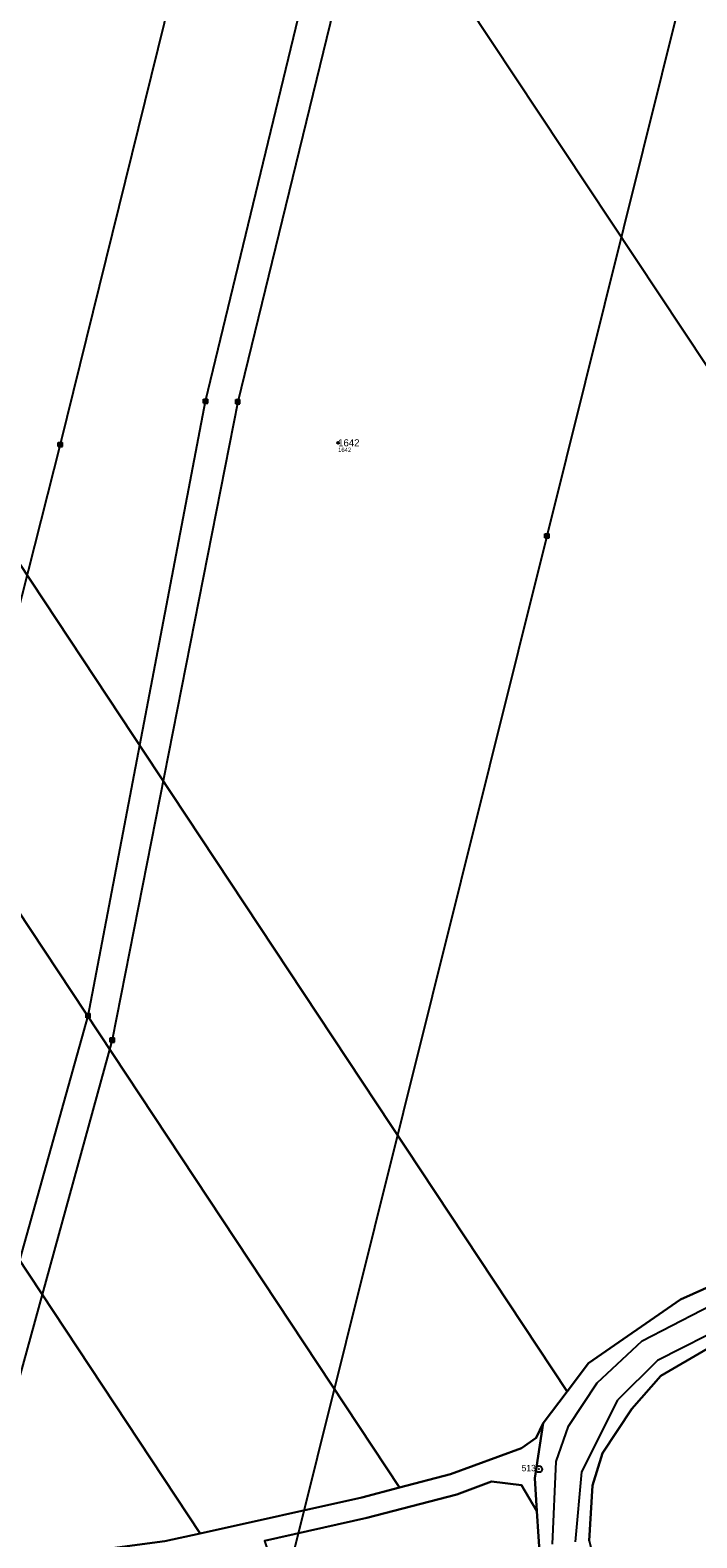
# Model space of a CAD drawing. Extents: x -770088 to -765625, y -1057899 to -1053934.
# Drawn here: x -769220.6 to -769062.7, y -1056157.2 to -1055799.7 of the extents above; entities that cross this region are included whole.
import ezdxf

# ---------------------------------------------------------------- set-up
doc = ezdxf.new("R2010")
doc.units = 0
for name, color, linetype in [('Definiční body', 7, 'Continuous'), ('Hranice parcel', 7, 'Continuous'), ('Parcelní čísla', 7, 'Continuous'), ('Polygon parcely', 7, 'Continuous'), ('Poz předměty', 7, 'Continuous'), ('Vnitřní kresba', 7, 'Continuous'), ('Značky bodu BP', 7, 'Continuous')]:
    doc.layers.add(name, color=color, linetype=linetype)

msp = doc.modelspace()

# ---------------------------------------------------------------- linework, layer by layer
at = {"layer": 'Definiční body'}
msp.add_circle((-769147.62, -1055897.53), 0.25, dxfattribs=at)
at = {"layer": 'Hranice parcel'}
msp.add_line((-769099.06, -1056129.97), (-769093.4, -1056122.46), dxfattribs=at)
for points in [[(-769093.4, -1056122.46), (-769187.06, -1055980.71), (-769280.71, -1055838.93), (-769374.36, -1055697.19), (-769468.01, -1055555.43)], [(-769133.06, -1056145.24), (-769223.56, -1056008.27), (-769314.05, -1055871.29), (-769399.56, -1055741.86), (-769485.07, -1055612.43)], [(-769037.43, -1055913.73), (-769094.32, -1055827.96), (-769151.2, -1055742.18)], [(-769432.28, -1055774.69), (-769348.28, -1055901.83), (-769264.29, -1056028.97), (-769180.29, -1056156.11)], [(-769093.4, -1056122.46), (-769088.32, -1056115.74), (-769066.49, -1056100.69), (-769044.66, -1056090.83), (-769040.63, -1056089.29)], [(-769002.75, -1056094.62), (-769039.02, -1056105.68), (-769060.21, -1056112.32), (-769071.18, -1056118.77), (-769078.04, -1056126.58), (-769085.03, -1056137.06), (-769087.33, -1056144.79), (-769088.16, -1056157.89), (-769085.97, -1056166.68), (-769082.05, -1056188.87)], [(-769099.06, -1056129.97), (-769100.72, -1056133.45), (-769104.15, -1056135.89), (-769121.02, -1056142.09), (-769133.06, -1056145.24)], [(-769100.53, -1056150.84), (-769101.03, -1056143), (-769099.06, -1056129.97)], [(-769133.06, -1056145.24), (-769141.99, -1056147.57), (-769180.29, -1056156.11)], [(-769165.1, -1056157.85), (-769140.81, -1056152.43), (-769119.52, -1056146.87), (-769111.27, -1056143.84), (-769104.15, -1056144.65), (-769100.53, -1056150.84)], [(-769100.83, -1056346.22), (-769093.32, -1056329.85), (-769084.63, -1056299.11), (-769082.56, -1056265.87), (-769090.1, -1056227.97), (-769099.37, -1056168.89), (-769100.53, -1056150.84)], [(-769180.29, -1056156.11), (-769188.68, -1056157.98), (-769217.17, -1056161.73), (-769241.05, -1056162.59), (-769257.19, -1056165.25), (-769281.36, -1056174.09), (-769303.57, -1056181.32)]]:
    msp.add_lwpolyline(points, dxfattribs=at)
at = {"layer": 'Polygon parcely'}
for points in [[(-769093.4, -1056122.46), (-769187.06, -1055980.71), (-769280.71, -1055838.93), (-769374.36, -1055697.19), (-769468.01, -1055555.43), (-769471.79, -1055566.39), (-769478.88, -1055589.45), (-769485.07, -1055612.43), (-769399.56, -1055741.86), (-769314.05, -1055871.29), (-769223.56, -1056008.27), (-769133.06, -1056145.24), (-769121.02, -1056142.09), (-769104.15, -1056135.89), (-769100.72, -1056133.45), (-769099.06, -1056129.97)], [(-769180.29, -1056156.11), (-769141.99, -1056147.57), (-769133.06, -1056145.24), (-769223.56, -1056008.27), (-769314.05, -1055871.29), (-769399.56, -1055741.86), (-769485.07, -1055612.43), (-769486.75, -1055618.67), (-769496.62, -1055657.67), (-769498.9, -1055665.01), (-769500.56, -1055671.34), (-769432.28, -1055774.69), (-769348.28, -1055901.83), (-769264.29, -1056028.97)], [(-768862.84, -1055997.45), (-768852.03, -1055983.5), (-768918.21, -1055883.67), (-769005.59, -1055751.92), (-769041.59, -1055756.97), (-769065.99, -1055744.63), (-769078.87, -1055730.19), (-769083.48, -1055727.64), (-769088.45, -1055712.56), (-769117.2, -1055730.74), (-769142.07, -1055734.45), (-769151.2, -1055742.18), (-769094.32, -1055827.96), (-769037.43, -1055913.73), (-769012.25, -1055897.04), (-768923.96, -1056030.32), (-768910.48, -1056022.79), (-768883.46, -1056011.27), (-768872.7, -1056004.05)], [(-769479.89, -1055806.18), (-769529.88, -1055839.24), (-769455, -1055952.43), (-769379.28, -1056066.87), (-769303.57, -1056181.32), (-769281.36, -1056174.09), (-769257.19, -1056165.25), (-769241.05, -1056162.59), (-769217.17, -1056161.73), (-769188.68, -1056157.98), (-769180.29, -1056156.11), (-769264.29, -1056028.97), (-769348.28, -1055901.83), (-769432.28, -1055774.69)], [(-769085.97, -1056166.68), (-769082.05, -1056188.87), (-769025.61, -1056171.62), (-769018, -1056131.44), (-769002.37, -1056104.31), (-769004.59, -1056101.33), (-769002.75, -1056094.62), (-769039.02, -1056105.68), (-769060.21, -1056112.32), (-769071.18, -1056118.77), (-769078.04, -1056126.58), (-769085.03, -1056137.06), (-769087.33, -1056144.79), (-769088.16, -1056157.89)], [(-769082.56, -1056265.87), (-769090.1, -1056227.97), (-769099.37, -1056168.89), (-769100.53, -1056150.84), (-769104.15, -1056144.65), (-769111.27, -1056143.84), (-769119.52, -1056146.87), (-769140.81, -1056152.43), (-769165.1, -1056157.85), (-769100.83, -1056346.22), (-769093.32, -1056329.85), (-769084.63, -1056299.11)]]:
    msp.add_lwpolyline(points, close=True, dxfattribs=at)
for points in [[(-769280.71, -1055838.93), (-769187.06, -1055980.71), (-769093.4, -1056122.46), (-769088.32, -1056115.74), (-769066.49, -1056100.69), (-769044.66, -1056090.83), (-769040.63, -1056089.29), (-769058.18, -1056060.83), (-768974.23, -1056009.05), (-769037.43, -1055913.73), (-769094.32, -1055827.96), (-769151.2, -1055742.18), (-769163.18, -1055752.33), (-769172.92, -1055754.09), (-769209.55, -1055776.02), (-769235.31, -1055797.57)], [(-769088.16, -1056157.89), (-769087.33, -1056144.79), (-769085.03, -1056137.06), (-769078.04, -1056126.58), (-769071.18, -1056118.77), (-769060.21, -1056112.32), (-769039.02, -1056105.68), (-769002.75, -1056094.62), (-768977.21, -1056083.93), (-768966.27, -1056075.23), (-768941.73, -1056060.65), (-768916.82, -1056044.09), (-768902.44, -1056041.9), (-768897.84, -1056043.47), (-768886.94, -1056041.9), (-768862.24, -1056034.9), (-768825.9, -1056011.03), (-768775.97, -1055978.81), (-768763.11, -1055969.65), (-768746.47, -1055954.72)], [(-768840.19, -1056001.66), (-768870.32, -1056020.65), (-768892.46, -1056030), (-768910.48, -1056022.79), (-768923.96, -1056030.32), (-768927.85, -1056032.49), (-768948.05, -1056048.51), (-768951.64, -1056051.36), (-768975.04, -1056064.23), (-769040.63, -1056089.29), (-769044.66, -1056090.83), (-769066.49, -1056100.69), (-769088.32, -1056115.74), (-769093.4, -1056122.46), (-769099.06, -1056129.97), (-769101.03, -1056143), (-769100.53, -1056150.84), (-769099.37, -1056168.89)], [(-769165.1, -1056157.85), (-769140.81, -1056152.43), (-769119.52, -1056146.87), (-769111.27, -1056143.84), (-769104.15, -1056144.65), (-769100.53, -1056150.84), (-769101.03, -1056143), (-769099.06, -1056129.97), (-769100.72, -1056133.45), (-769104.15, -1056135.89), (-769121.02, -1056142.09), (-769133.06, -1056145.24), (-769141.99, -1056147.57), (-769180.29, -1056156.11), (-769188.68, -1056157.98)]]:
    msp.add_lwpolyline(points, dxfattribs=at)
at = {"layer": 'Poz předměty'}
for p, q in [((-769098.14, -1055919.58), (-769012.24, -1055574.26)), ((-769179.01, -1055887.65), (-769142.07, -1055734.45)), ((-769133.9, -1055733.92), (-769171.39, -1055887.78)), ((-769179.39, -1055759.81), (-769213.45, -1055897.94)), ((-769206.84, -1056033.38), (-769179.01, -1055887.65)), ((-769171.39, -1055887.78), (-769201.13, -1056039.12)), ((-769179.51, -1055887.15), (-769178.51, -1055887.15)), ((-769179.51, -1055888.15), (-769179.51, -1055887.15)), ((-769179.51, -1055887.35), (-769178.51, -1055887.35)), ((-769179.51, -1055887.55), (-769178.51, -1055887.55)), ((-769179.51, -1055887.75), (-769178.51, -1055887.75)), ((-769179.51, -1055887.95), (-769178.51, -1055887.95)), ((-769179.51, -1055888.15), (-769178.51, -1055888.15)), ((-769179.31, -1055888.15), (-769179.31, -1055887.15)), ((-769179.11, -1055888.15), (-769179.11, -1055887.15)), ((-769178.91, -1055888.15), (-769178.91, -1055887.15)), ((-769178.71, -1055888.15), (-769178.71, -1055887.15)), ((-769178.51, -1055888.15), (-769178.51, -1055887.15)), ((-769171.89, -1055887.28), (-769170.89, -1055887.28)), ((-769171.89, -1055888.28), (-769171.89, -1055887.28)), ((-769171.89, -1055887.48), (-769170.89, -1055887.48)), ((-769171.89, -1055887.68), (-769170.89, -1055887.68)), ((-769171.89, -1055887.88), (-769170.89, -1055887.88)), ((-769171.89, -1055888.08), (-769170.89, -1055888.08)), ((-769171.89, -1055888.28), (-769170.89, -1055888.28)), ((-769171.69, -1055888.28), (-769171.69, -1055887.28)), ((-769171.49, -1055888.28), (-769171.49, -1055887.28)), ((-769171.29, -1055888.28), (-769171.29, -1055887.28)), ((-769171.09, -1055888.28), (-769171.09, -1055887.28)), ((-769170.89, -1055888.28), (-769170.89, -1055887.28)), ((-769213.45, -1055897.94), (-769257.25, -1056070.26)), ((-769213.95, -1055897.44), (-769212.95, -1055897.44)), ((-769213.95, -1055898.44), (-769213.95, -1055897.44)), ((-769213.95, -1055897.64), (-769212.95, -1055897.64)), ((-769213.95, -1055897.84), (-769212.95, -1055897.84)), ((-769213.95, -1055898.04), (-769212.95, -1055898.04)), ((-769213.95, -1055898.24), (-769212.95, -1055898.24)), ((-769213.95, -1055898.44), (-769212.95, -1055898.44)), ((-769213.75, -1055898.44), (-769213.75, -1055897.44)), ((-769213.55, -1055898.44), (-769213.55, -1055897.44)), ((-769213.35, -1055898.44), (-769213.35, -1055897.44)), ((-769213.15, -1055898.44), (-769213.15, -1055897.44)), ((-769212.95, -1055898.44), (-769212.95, -1055897.44)), ((-769195.68, -1056311.17), (-769098.14, -1055919.58)), ((-769098.64, -1055919.08), (-769097.64, -1055919.08)), ((-769098.64, -1055920.08), (-769098.64, -1055919.08)), ((-769098.64, -1055919.28), (-769097.64, -1055919.28)), ((-769098.64, -1055919.48), (-769097.64, -1055919.48)), ((-769098.64, -1055919.68), (-769097.64, -1055919.68)), ((-769098.64, -1055919.88), (-769097.64, -1055919.88)), ((-769098.64, -1055920.08), (-769097.64, -1055920.08)), ((-769098.44, -1055920.08), (-769098.44, -1055919.08)), ((-769098.24, -1055920.08), (-769098.24, -1055919.08)), ((-769098.04, -1055920.08), (-769098.04, -1055919.08)), ((-769097.84, -1055920.08), (-769097.84, -1055919.08)), ((-769097.64, -1055920.08), (-769097.64, -1055919.08)), ((-769274.43, -1056274.9), (-769206.84, -1056033.38)), ((-769207.34, -1056032.88), (-769206.34, -1056032.88)), ((-769207.34, -1056033.88), (-769207.34, -1056032.88)), ((-769207.34, -1056033.08), (-769206.34, -1056033.08)), ((-769207.34, -1056033.28), (-769206.34, -1056033.28)), ((-769207.34, -1056033.48), (-769206.34, -1056033.48)), ((-769207.34, -1056033.68), (-769206.34, -1056033.68)), ((-769207.34, -1056033.88), (-769206.34, -1056033.88)), ((-769207.14, -1056033.88), (-769207.14, -1056032.88)), ((-769206.94, -1056033.88), (-769206.94, -1056032.88)), ((-769206.74, -1056033.88), (-769206.74, -1056032.88)), ((-769206.54, -1056033.88), (-769206.54, -1056032.88)), ((-769206.34, -1056033.88), (-769206.34, -1056032.88)), ((-769201.13, -1056039.12), (-769268.48, -1056283.74)), ((-769201.63, -1056038.62), (-769200.63, -1056038.62)), ((-769201.63, -1056039.62), (-769201.63, -1056038.62)), ((-769201.63, -1056038.82), (-769200.63, -1056038.82)), ((-769201.63, -1056039.02), (-769200.63, -1056039.02)), ((-769201.63, -1056039.22), (-769200.63, -1056039.22)), ((-769201.43, -1056039.62), (-769201.43, -1056038.62)), ((-769201.23, -1056039.62), (-769201.23, -1056038.62)), ((-769201.03, -1056039.62), (-769201.03, -1056038.62)), ((-769200.83, -1056039.62), (-769200.83, -1056038.62)), ((-769200.63, -1056039.62), (-769200.63, -1056038.62)), ((-769201.63, -1056039.42), (-769200.63, -1056039.42)), ((-769201.63, -1056039.62), (-769200.63, -1056039.62))]:
    msp.add_line(p, q, dxfattribs=at)
at = {"layer": 'Vnitřní kresba'}
for p, q in [((-769075.64, -1056110.42), (-769053.37, -1056098.95)), ((-769051.13, -1056104.52), (-769071.95, -1056115.12)), ((-769086.27, -1056120.44), (-769075.64, -1056110.42)), ((-769071.95, -1056115.12), (-769081.42, -1056124.52)), ((-769093.06, -1056130.71), (-769086.27, -1056120.44)), ((-769081.42, -1056124.52), (-769090.01, -1056141.55)), ((-769095.95, -1056139.08), (-769093.06, -1056130.71)), ((-769096.86, -1056158.65), (-769095.95, -1056139.08)), ((-769090.01, -1056141.55), (-769091.46, -1056158.14))]:
    msp.add_line(p, q, dxfattribs=at)
at = {"layer": 'Značky bodu BP'}
for radius in [0.75, 0.03]:
    msp.add_circle((-769100.06, -1056140.87), radius, dxfattribs=at)

# ---------------------------------------------------------------- texts
at = {"layer": 'Definiční body'}
msp.add_text('1642', height=1, dxfattribs=at).set_placement((-769147.62, -1055899.69))
at = {"layer": 'Parcelní čísla'}
msp.add_text('1642', height=1.7, dxfattribs=at).set_placement((-769147.62, -1055898.38))
at = {"layer": 'Značky bodu BP'}
msp.add_text('513', height=1.5, dxfattribs=at).set_placement((-769104.16, -1056141.37))

doc.saveas('drawing.dxf')
